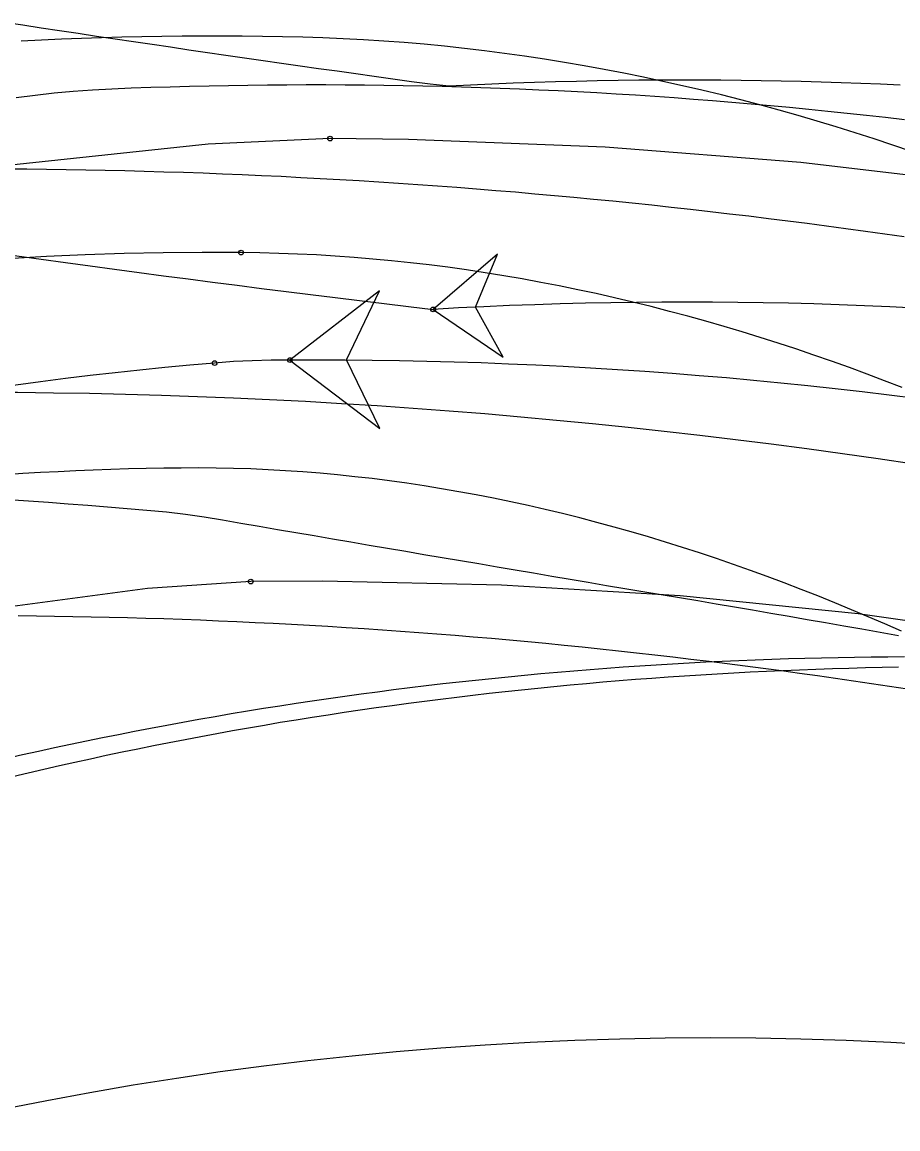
# Model space of a CAD drawing. Extents: x -14 to 1565148, y -25 to 642856.
# Drawn here: x 1564822.81 to 1564838.3, y 636545.49 to 636565.07 of the extents above; entities that cross this region are included whole.
import ezdxf

# ---------------------------------------------------------------- set-up
doc = ezdxf.new("R2010")
doc.units = 0
for name, color, linetype in [('DR_P_Headwall', 7, 'Continuous'), ('GE_P_Alignment_100_Stations', 7, 'Continuous'), ('PV_P_EOP', 7, 'Continuous'), ('TR_Turning_Path28', 7, 'Continuous'), ('TR_Turning_Path28 - Copy-1', 7, 'Continuous')]:
    doc.layers.add(name, color=color, linetype=linetype)

msp = doc.modelspace()

# ---------------------------------------------------------------- linework, layer by layer
at = {"layer": 'DR_P_Headwall'}
for points in [[(1564822.5, 636565.068), (1564822.825, 636565.018), (1564823.151, 636564.969), (1564823.477, 636564.919), (1564823.803, 636564.87), (1564824.13, 636564.821), (1564824.456, 636564.773), (1564824.783, 636564.724), (1564825.11, 636564.676), (1564825.437, 636564.628), (1564825.764, 636564.58)], [(1564825.764, 636564.58), (1564826.091, 636564.532), (1564826.418, 636564.485), (1564826.746, 636564.437), (1564827.074, 636564.39), (1564827.401, 636564.343), (1564827.729, 636564.297), (1564828.057, 636564.25), (1564828.385, 636564.204), (1564828.713, 636564.158), (1564829.041, 636564.112), (1564829.369, 636564.066), (1564829.698, 636564.02), (1564830.026, 636563.975), (1564830.363, 636563.941), (1564830.743, 636563.96), (1564831.121, 636563.977), (1564831.497, 636563.992), (1564831.872, 636564.005), (1564832.245, 636564.016), (1564832.616, 636564.026), (1564832.985, 636564.034), (1564833.353, 636564.04), (1564833.719, 636564.045), (1564834.084, 636564.047), (1564834.447, 636564.049), (1564834.808, 636564.048), (1564835.168, 636564.046), (1564835.526, 636564.043), (1564835.883, 636564.037), (1564836.238, 636564.031), (1564836.592, 636564.023), (1564836.945, 636564.013), (1564837.296, 636564.002), (1564837.645, 636563.989), (1564837.994, 636563.975), (1564838.341, 636563.959)], [(1564830.082, 636559.986), (1564831.321, 636559.14), (1564830.831, 636560.027), (1564831.219, 636560.964), (1564830.082, 636559.986)], [(1564838.311, 636554.212), (1564837.988, 636554.269), (1564837.665, 636554.326), (1564837.342, 636554.382), (1564837.02, 636554.439), (1564836.697, 636554.495), (1564836.375, 636554.551), (1564836.052, 636554.607), (1564835.73, 636554.662), (1564835.408, 636554.718), (1564835.085, 636554.773), (1564834.762, 636554.827), (1564834.439, 636554.881), (1564834.115, 636554.935), (1564833.792, 636554.988), (1564833.469, 636555.042), (1564833.146, 636555.096), (1564832.824, 636555.151), (1564832.503, 636555.208), (1564832.18, 636555.262), (1564831.857, 636555.316), (1564831.533, 636555.37), (1564831.211, 636555.425), (1564830.89, 636555.482), (1564830.567, 636555.536), (1564830.243, 636555.591), (1564829.919, 636555.645), (1564829.598, 636555.703), (1564829.275, 636555.757), (1564828.95, 636555.811), (1564828.626, 636555.866), (1564828.304, 636555.922), (1564827.98, 636555.978), (1564827.655, 636556.032), (1564827.331, 636556.087), (1564827.006, 636556.142), (1564826.682, 636556.198), (1564826.357, 636556.254), (1564826.032, 636556.308), (1564825.703, 636556.359), (1564825.364, 636556.398), (1564825.019, 636556.429), (1564824.673, 636556.458), (1564824.325, 636556.487), (1564823.977, 636556.515), (1564823.627, 636556.541), (1564823.277, 636556.567), (1564822.926, 636556.592), (1564822.574, 636556.616)]]:
    msp.add_lwpolyline(points, dxfattribs=at)
msp.add_lwpolyline([(1564830.082, 636559.986), (1564831.321, 636559.14), (1564830.831, 636560.027), (1564831.219, 636560.964)], close=True, dxfattribs=at)
msp.add_circle((1564830.082, 636559.986), 0.0417, dxfattribs=at)
msp.add_circle((1564830.082, 636559.986), 0.0417, dxfattribs=at)
for centre, radius, start, end in [((1564872.627, 636920.023), 362.542, 258.84262, 263.26076), ((1564834.542, 636483.014), 77.101, 71.98311, 93.31613)]:
    msp.add_arc(centre, radius, start, end, dxfattribs=at)
at = {"layer": 'GE_P_Alignment_100_Stations'}
for points in [[(1564822.705, 636563.735), (1564823.041, 636563.777), (1564823.378, 636563.815), (1564823.716, 636563.847), (1564824.057, 636563.872), (1564824.4, 636563.89), (1564824.744, 636563.904), (1564825.088, 636563.916), (1564825.432, 636563.926), (1564825.776, 636563.935), (1564826.12, 636563.943), (1564826.463, 636563.949), (1564826.807, 636563.954), (1564827.151, 636563.958), (1564827.495, 636563.961), (1564827.838, 636563.962), (1564828.182, 636563.962), (1564828.525, 636563.96), (1564828.868, 636563.957), (1564829.211, 636563.953), (1564829.554, 636563.948), (1564829.897, 636563.941), (1564830.24, 636563.933), (1564830.583, 636563.923), (1564830.925, 636563.913), (1564831.268, 636563.9), (1564831.61, 636563.887), (1564831.952, 636563.872), (1564832.294, 636563.856), (1564832.636, 636563.839), (1564832.978, 636563.82), (1564833.319, 636563.8), (1564833.66, 636563.779), (1564834.001, 636563.757), (1564834.342, 636563.733), (1564834.683, 636563.707), (1564835.024, 636563.681), (1564835.364, 636563.653), (1564835.705, 636563.624)], [(1564835.705, 636563.624), (1564836.045, 636563.593), (1564836.385, 636563.562), (1564836.724, 636563.529), (1564837.064, 636563.494), (1564837.403, 636563.459), (1564837.742, 636563.422), (1564838.081, 636563.384), (1564838.419, 636563.344)], [(1564828.26, 636563.007), (1564826.105, 636562.91), (1564822.611, 636562.54), (1564819.14, 636561.997), (1564815.7, 636561.281), (1564812.3, 636560.395), (1564808.948, 636559.341), (1564805.653, 636558.121), (1564802.422, 636556.739), (1564799.264, 636555.197), (1564798.332, 636554.705)], [(1564866.443, 636552.503), (1564865.975, 636552.981), (1564863.31, 636555.182), (1564860.176, 636556.893), (1564856.899, 636558.113), (1564853.596, 636559.191), (1564850.253, 636560.137), (1564846.875, 636560.951), (1564843.467, 636561.631), (1564840.035, 636562.176), (1564836.585, 636562.584), (1564833.121, 636562.856), (1564829.648, 636562.992), (1564828.258, 636563.007)], [(1564827.55, 636559.089), (1564829.14, 636557.876), (1564828.55, 636559.092), (1564829.133, 636560.311), (1564827.55, 636559.089)], [(1564827.55, 636559.089), (1564827.216, 636559.087), (1564826.883, 636559.078), (1564826.55, 636559.061), (1564826.218, 636559.036)], [(1564861.643, 636546.137), (1564861.172, 636546.608), (1564858.693, 636548.648), (1564855.992, 636550.111), (1564853.027, 636551.157), (1564850.001, 636552.088), (1564846.94, 636552.899), (1564843.849, 636553.588), (1564840.734, 636554.154), (1564837.599, 636554.597), (1564834.449, 636554.915), (1564831.289, 636555.109), (1564828.124, 636555.178), (1564826.857, 636555.171)], [(1564826.856, 636555.171), (1564825.032, 636555.046), (1564821.929, 636554.632), (1564818.851, 636554.065), (1564815.804, 636553.344), (1564812.798, 636552.473), (1564809.839, 636551.454), (1564806.934, 636550.288), (1564804.091, 636548.979), (1564801.317, 636547.531), (1564800.499, 636547.069)]]:
    msp.add_lwpolyline(points, dxfattribs=at)
msp.add_lwpolyline([(1564827.55, 636559.089), (1564829.14, 636557.876), (1564828.55, 636559.092), (1564829.133, 636560.311)], close=True, dxfattribs=at)
for centre in [(1564828.258, 636563.007), (1564828.26, 636563.007), (1564827.55, 636559.089), (1564827.55, 636559.089), (1564826.218, 636559.036), (1564826.218, 636559.036), (1564826.856, 636555.171), (1564826.857, 636555.171)]:
    msp.add_circle(centre, 0.0417, dxfattribs=at)
for centre, radius, start, end in [((1564831.787, 636492.566), 66.702, 94.78918, 119.04358), ((1564827.963, 636475.036), 84.054, 69.23108, 90.2817)]:
    msp.add_arc(centre, radius, start, end, dxfattribs=at)
at = {"layer": 'PV_P_EOP'}
msp.add_circle((1564834.986, 636485.101), 62, dxfattribs=at)
at = {"layer": 'TR_Turning_Path28'}
for points in [[(1564838.54, 636562.778), (1564838.209, 636562.891), (1564837.878, 636563.001), (1564837.545, 636563.109), (1564837.21, 636563.213), (1564836.875, 636563.315), (1564836.538, 636563.414), (1564836.2, 636563.51), (1564835.86, 636563.603), (1564835.52, 636563.693), (1564835.178, 636563.779), (1564834.835, 636563.863), (1564834.491, 636563.943), (1564834.145, 636564.02), (1564833.799, 636564.094), (1564833.452, 636564.165), (1564833.103, 636564.232), (1564832.753, 636564.296), (1564832.403, 636564.356), (1564832.051, 636564.412), (1564831.699, 636564.465), (1564831.346, 636564.515), (1564830.991, 636564.561), (1564830.636, 636564.603), (1564830.28, 636564.641), (1564829.924, 636564.676), (1564829.567, 636564.706), (1564829.209, 636564.733), (1564828.85, 636564.756), (1564828.491, 636564.775), (1564828.131, 636564.789), (1564827.776, 636564.8), (1564827.418, 636564.808), (1564827.062, 636564.814), (1564826.707, 636564.819), (1564826.351, 636564.821), (1564825.996, 636564.821), (1564825.641, 636564.819), (1564825.285, 636564.815), (1564824.93, 636564.809), (1564824.575, 636564.801), (1564824.219, 636564.791), (1564823.864, 636564.779), (1564823.509, 636564.765), (1564823.154, 636564.748), (1564822.799, 636564.73)], [(1564838.377, 636558.604), (1564838.066, 636558.724), (1564837.754, 636558.842), (1564837.442, 636558.957), (1564837.128, 636559.069), (1564836.813, 636559.178), (1564836.497, 636559.285), (1564836.18, 636559.389), (1564835.863, 636559.49), (1564835.544, 636559.588), (1564835.225, 636559.683), (1564834.904, 636559.776), (1564834.583, 636559.865), (1564834.261, 636559.951), (1564833.938, 636560.034), (1564833.615, 636560.114), (1564833.29, 636560.19), (1564832.965, 636560.264), (1564832.639, 636560.334), (1564832.313, 636560.401), (1564831.986, 636560.464), (1564831.658, 636560.524), (1564831.329, 636560.581), (1564831, 636560.634), (1564830.67, 636560.684), (1564830.34, 636560.73), (1564830.01, 636560.772), (1564829.679, 636560.811), (1564829.347, 636560.846), (1564829.015, 636560.877), (1564828.683, 636560.905), (1564828.351, 636560.929), (1564828.018, 636560.949), (1564827.685, 636560.965), (1564827.352, 636560.977), (1564827.019, 636560.985), (1564826.685, 636560.99)], [(1564838.363, 636554.291), (1564838.068, 636554.421), (1564837.774, 636554.548), (1564837.478, 636554.673), (1564837.182, 636554.795), (1564836.885, 636554.915), (1564836.588, 636555.032), (1564836.29, 636555.147), (1564835.991, 636555.258), (1564835.692, 636555.367), (1564835.393, 636555.473), (1564835.092, 636555.577), (1564834.792, 636555.677), (1564834.491, 636555.774), (1564834.189, 636555.869), (1564833.887, 636555.961), (1564833.584, 636556.049), (1564833.281, 636556.135), (1564832.977, 636556.217), (1564832.673, 636556.296), (1564832.369, 636556.372), (1564832.064, 636556.445), (1564831.759, 636556.515), (1564831.454, 636556.581), (1564831.148, 636556.644), (1564830.842, 636556.704), (1564830.536, 636556.76), (1564830.23, 636556.813), (1564829.923, 636556.863), (1564829.617, 636556.909), (1564829.31, 636556.952), (1564829.003, 636556.991), (1564828.696, 636557.026), (1564828.389, 636557.058), (1564828.082, 636557.086), (1564827.776, 636557.111), (1564827.469, 636557.132), (1564827.162, 636557.149), (1564826.856, 636557.163), (1564826.55, 636557.172), (1564826.244, 636557.178), (1564825.938, 636557.181), (1564825.627, 636557.179), (1564825.319, 636557.175), (1564825.007, 636557.169), (1564824.695, 636557.162), (1564824.384, 636557.153), (1564824.072, 636557.142), (1564823.761, 636557.129), (1564823.449, 636557.114), (1564823.138, 636557.098), (1564822.827, 636557.08), (1564822.516, 636557.06)], [(1564838.416, 636553.836), (1564838.122, 636553.834), (1564837.829, 636553.832), (1564837.535, 636553.828), (1564837.242, 636553.823), (1564836.949, 636553.817), (1564836.656, 636553.809), (1564836.363, 636553.801), (1564836.07, 636553.791), (1564835.778, 636553.781), (1564835.485, 636553.769), (1564835.193, 636553.756), (1564834.901, 636553.742), (1564834.609, 636553.726), (1564834.317, 636553.71), (1564834.025, 636553.692), (1564833.734, 636553.673), (1564833.442, 636553.653), (1564833.151, 636553.632), (1564832.86, 636553.61), (1564832.569, 636553.587), (1564832.279, 636553.562), (1564831.988, 636553.536), (1564831.698, 636553.509), (1564831.408, 636553.481), (1564831.118, 636553.452), (1564830.828, 636553.422), (1564830.539, 636553.39), (1564830.25, 636553.358), (1564829.961, 636553.324), (1564829.672, 636553.289), (1564829.383, 636553.253), (1564829.095, 636553.215), (1564828.807, 636553.177), (1564828.519, 636553.137), (1564828.232, 636553.096), (1564827.944, 636553.055), (1564827.657, 636553.011), (1564827.371, 636552.967), (1564827.084, 636552.922), (1564826.798, 636552.875), (1564826.512, 636552.828), (1564826.226, 636552.779), (1564825.941, 636552.729), (1564825.656, 636552.678), (1564825.371, 636552.625), (1564825.086, 636552.572), (1564824.802, 636552.517), (1564824.518, 636552.461), (1564824.235, 636552.405), (1564823.951, 636552.346), (1564823.668, 636552.287), (1564823.386, 636552.227), (1564823.103, 636552.165), (1564822.821, 636552.103), (1564822.54, 636552.039)]]:
    msp.add_lwpolyline(points, dxfattribs=at)
msp.add_circle((1564826.685, 636560.99), 0.0417, dxfattribs=at)
msp.add_circle((1564826.685, 636560.99), 0.0417, dxfattribs=at)
msp.add_arc((1564826.152, 636502.84), 58.152, 89.47411, 132.52167, dxfattribs=at)
at = {"layer": 'TR_Turning_Path28 - Copy-1'}
for points in [[(1564838.41, 636561.267), (1564838.067, 636561.316), (1564837.725, 636561.364), (1564837.382, 636561.412), (1564837.039, 636561.458), (1564836.696, 636561.503), (1564836.353, 636561.547), (1564836.01, 636561.59), (1564835.666, 636561.632), (1564835.323, 636561.673), (1564834.979, 636561.713), (1564834.635, 636561.752), (1564834.291, 636561.79), (1564833.947, 636561.827), (1564833.603, 636561.863), (1564833.259, 636561.898), (1564832.915, 636561.932), (1564832.57, 636561.965), (1564832.226, 636561.997), (1564831.881, 636562.027), (1564831.537, 636562.057), (1564831.192, 636562.086), (1564830.847, 636562.113), (1564830.502, 636562.14), (1564830.157, 636562.166), (1564829.812, 636562.19), (1564829.467, 636562.214), (1564829.122, 636562.236), (1564828.776, 636562.258), (1564828.431, 636562.278), (1564828.085, 636562.298), (1564827.74, 636562.316), (1564827.394, 636562.334), (1564827.049, 636562.35), (1564826.703, 636562.365), (1564826.357, 636562.38), (1564826.012, 636562.393), (1564825.666, 636562.405), (1564825.32, 636562.416), (1564824.974, 636562.426), (1564824.628, 636562.435), (1564824.283, 636562.444), (1564823.937, 636562.451), (1564823.591, 636562.457), (1564823.245, 636562.462), (1564822.899, 636562.466), (1564822.553, 636562.468)], [(1564838.472, 636553.264), (1564838.154, 636553.313), (1564837.835, 636553.362), (1564837.516, 636553.409), (1564837.197, 636553.456), (1564836.878, 636553.501), (1564836.559, 636553.546), (1564836.239, 636553.59), (1564835.92, 636553.633), (1564835.6, 636553.675), (1564835.28, 636553.715), (1564834.96, 636553.755), (1564834.64, 636553.794), (1564834.32, 636553.832), (1564834, 636553.869), (1564833.68, 636553.906), (1564833.359, 636553.941), (1564833.038, 636553.975), (1564832.718, 636554.008), (1564832.397, 636554.041), (1564832.076, 636554.072), (1564831.755, 636554.102), (1564831.434, 636554.132), (1564831.113, 636554.16), (1564830.792, 636554.188), (1564830.47, 636554.214), (1564830.149, 636554.24), (1564829.828, 636554.264), (1564829.506, 636554.288), (1564829.184, 636554.311), (1564828.863, 636554.332), (1564828.541, 636554.353), (1564828.219, 636554.373), (1564827.897, 636554.392), (1564827.576, 636554.41), (1564827.254, 636554.427), (1564826.932, 636554.443), (1564826.61, 636554.458), (1564826.287, 636554.472), (1564825.965, 636554.485), (1564825.643, 636554.497), (1564825.321, 636554.508), (1564824.999, 636554.518), (1564824.676, 636554.527), (1564824.354, 636554.536), (1564824.032, 636554.543), (1564823.71, 636554.549), (1564823.387, 636554.555), (1564823.065, 636554.559), (1564822.742, 636554.562)], [(1564838.312, 636553.654), (1564838.02, 636553.649), (1564837.727, 636553.642), (1564837.435, 636553.634), (1564837.143, 636553.626), (1564836.851, 636553.616), (1564836.56, 636553.605), (1564836.268, 636553.593), (1564835.977, 636553.58), (1564835.686, 636553.565), (1564835.396, 636553.55), (1564835.106, 636553.534), (1564834.816, 636553.516), (1564834.526, 636553.498), (1564834.236, 636553.478), (1564833.947, 636553.457), (1564833.658, 636553.435), (1564833.369, 636553.412), (1564833.081, 636553.388), (1564832.793, 636553.363), (1564832.505, 636553.337), (1564832.218, 636553.309), (1564831.93, 636553.281), (1564831.643, 636553.251), (1564831.357, 636553.22), (1564831.07, 636553.189), (1564830.784, 636553.156), (1564830.499, 636553.122), (1564830.213, 636553.086), (1564829.928, 636553.05), (1564829.644, 636553.013), (1564829.359, 636552.974), (1564829.075, 636552.935), (1564828.792, 636552.894), (1564828.508, 636552.852), (1564828.225, 636552.809), (1564827.943, 636552.765), (1564827.66, 636552.72), (1564827.378, 636552.674), (1564827.097, 636552.626), (1564826.816, 636552.578), (1564826.535, 636552.528), (1564826.254, 636552.477), (1564825.974, 636552.426), (1564825.695, 636552.373), (1564825.415, 636552.318), (1564825.137, 636552.263), (1564824.858, 636552.207), (1564824.58, 636552.149), (1564824.302, 636552.091), (1564824.025, 636552.031), (1564823.748, 636551.97), (1564823.472, 636551.909), (1564823.196, 636551.846), (1564822.92, 636551.781), (1564822.645, 636551.716)]]:
    msp.add_lwpolyline(points, dxfattribs=at)
msp.add_arc((1564821.749, 636446.627), 111.891, 71.56198, 92.43914, dxfattribs=at)

doc.saveas('drawing.dxf')
